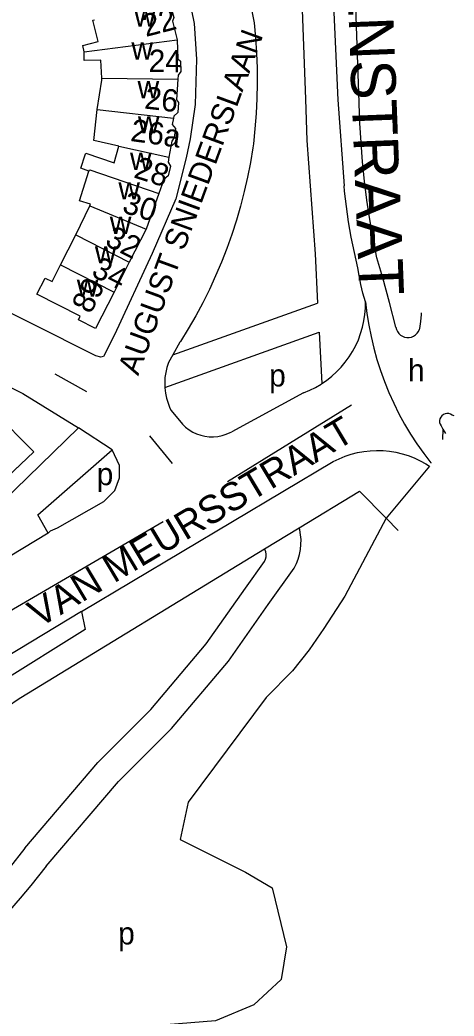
# Model space of a CAD drawing. Extents: x 159700 to 161346, y 381730 to 382922.
# Drawn here: x 161268.5 to 161346.2, y 382139.7 to 382318 of the extents above; entities that cross this region are included whole.
import ezdxf

# ---------------------------------------------------------------- set-up
doc = ezdxf.new("R2010")
doc.units = 0
for name, color, linetype in [('BLT_Basislijn', 7, 'Continuous'), ('BLT_Bebouwing', 7, 'Continuous'), ('BLT_Centroide', 7, 'Continuous'), ('BLT_Huisnummer', 7, 'Continuous'), ('BLT_Huisnummer_ tussenligend', 7, 'Continuous'), ('BLT_Onderverdeling_panden', 7, 'Continuous'), ('BLT_Straatnaam', 7, 'Continuous'), ('BLT_Straatnaam_hoofdweg', 7, 'Continuous'), ('BLT_Straatnaam_verkleind', 7, 'Continuous'), ('BLT_Vlakafsluiter', 7, 'Continuous')]:
    doc.layers.add(name, color=color, linetype=linetype)

msp = doc.modelspace()

# ---------------------------------------------------------------- linework, layer by layer
at = {"layer": 'BLT_Basislijn'}
for p, q in [((161321.94, 382382.91), (161325.37, 382303.72)), ((161329.21, 382303.27), (161327.63, 382347.58)), ((161325.37, 382303.72), (161326.5, 382288.35)), ((161295.86, 382258.06), (161321.77, 382267.32)), ((161294.44, 382252.24), (161322.05, 382262.11)), ((161322.05, 382262.11), (161322.52, 382252.92)), ((161297.12, 382260.31), (161295.86, 382258.06)), ((161295.86, 382258.06), (161295.09, 382256.7)), ((161274.75, 382254.66), (161280.4, 382251.5)), ((161319.27, 382251.27), (161306.39, 382244.26)), ((161295.54, 382248.11), (161297.58, 382245.62)), ((161305.67, 382235.39), (161327.81, 382249.13)), ((161285.02, 382241.08), (161279.01, 382245.01)), ((161343.93, 382245.26), (161344.17, 382244.77)), ((161291.7, 382243.58), (161295.77, 382238.61)), ((161279.52, 382212.11), (161324.57, 382238.94)), ((161318.49, 382227.11), (161329.27, 382233.68)), ((161329.27, 382233.68), (161334.02, 382228.8)), ((161257.96, 382207.15), (161294.16, 382228.21)), ((161334.02, 382228.8), (161326.63, 382214.87)), ((161334.02, 382228.8), (161336.16, 382226.6)), ((161312.29, 382223.33), (161318.49, 382227.11)), ((161273.58, 382226.16), (161254.38, 382214.56)), ((161268.64, 382196.73), (161312.29, 382223.33)), ((161279.52, 382212.11), (161265.92, 382203.87)), ((161269.39, 382169.75), (161266.56, 382166.17)), ((161273.19, 382166.51), (161270.45, 382163.02))]:
    msp.add_line(p, q, dxfattribs=at)
for points in [[(161317.97, 382347.01), (161319.58, 382303.86), (161319.86, 382296.47)], [(161302.26, 382342.72), (161303.42, 382340.3), (161304.5, 382337.85), (161305.51, 382335.36), (161306.44, 382332.85), (161307.3, 382330.31), (161308.08, 382327.74), (161308.79, 382325.16), (161309.41, 382322.55), (161309.96, 382319.93), (161310.4, 382317.51)], [(161298.14, 382325.04), (161299.69, 382317.42), (161300.12, 382311.03), (161299.87, 382302.89), (161298.97, 382296.72), (161298.27, 382293.35), (161296.39, 382286.02), (161292.14, 382276.23), (161285.45, 382261.64), (161283.47, 382257.74), (161282.99, 382257.62), (161282.06, 382257.91), (161259.03, 382269.47)], [(161310.4, 382317.51), (161310.66, 382314.81), (161310.84, 382312.1), (161310.95, 382309.39), (161310.97, 382306.68), (161310.91, 382303.96), (161310.78, 382301.25), (161310.56, 382298.55), (161310.27, 382295.85), (161310.17, 382295.13)], [(161157.33, 382307.36), (161175.77, 382297.89), (161269.01, 382251.12), (161279.01, 382245.01)], [(161332.37, 382275.46), (161331.7, 382278.87), (161331.11, 382282.3), (161330.59, 382285.73), (161330.16, 382289.18), (161329.8, 382292.64), (161329.53, 382296.1), (161329.33, 382299.57), (161329.21, 382303.05), (161329.21, 382303.27)], [(161319.86, 382296.47), (161321.3, 382276.14), (161321.77, 382267.32)], [(161310.17, 382295.13), (161309.74, 382292.5), (161309.23, 382289.89), (161308.65, 382287.29), (161307.98, 382284.71), (161307.24, 382282.16), (161306.42, 382279.62), (161305.53, 382277.11), (161304.56, 382274.64), (161303.51, 382272.19), (161302.4, 382269.77), (161301.21, 382267.39), (161299.95, 382265.04), (161298.62, 382262.73), (161297.22, 382260.47), (161297.12, 382260.31)], [(161328.98, 382273.65), (161328.35, 382276.37), (161327.79, 382279.11), (161327.31, 382281.86), (161326.91, 382284.62), (161326.59, 382287.39), (161326.5, 382288.35)], [(161335.76, 382263.03), (161334.63, 382267.45), (161333.43, 382271.85), (161332.37, 382275.46)], [(161330.34, 382267.55), (161329.88, 382269.1), (161329.49, 382270.68), (161329.18, 382272.27), (161328.98, 382273.65)], [(161322.52, 382252.92), (161323.37, 382253.49), (161324.29, 382254.22), (161325.15, 382255), (161325.96, 382255.84), (161326.71, 382256.74), (161327.4, 382257.68), (161328.02, 382258.68), (161328.58, 382259.71), (161329.06, 382260.77), (161329.46, 382261.87), (161329.8, 382262.99), (161330.05, 382264.13), (161330.23, 382265.29), (161330.32, 382266.45), (161330.34, 382267.55)], [(161340.06, 382262.8), (161340.23, 382264.05), (161340.33, 382265.31), (161340.33, 382265.61)], [(161335.76, 382263.03), (161335.86, 382262.62), (161336.04, 382262.24), (161336.28, 382261.9), (161336.58, 382261.61), (161336.94, 382261.39), (161337.33, 382261.24), (161337.74, 382261.16), (161338.15, 382261.16), (161338.57, 382261.24), (161338.95, 382261.4), (161339.3, 382261.63), (161339.6, 382261.92), (161339.84, 382262.27), (161340.01, 382262.65), (161340.06, 382262.8)], [(161295.09, 382256.7), (161294.8, 382255.81), (161294.59, 382254.91), (161294.46, 382253.98), (161294.41, 382253.05), (161294.44, 382252.24)], [(161294.44, 382252.24), (161294.44, 382252.13), (161294.55, 382251.2), (161294.74, 382250.29), (161295, 382249.4), (161295.34, 382248.53), (161295.54, 382248.11)], [(161319.27, 382251.27), (161320.35, 382251.72), (161321.39, 382252.24), (161322.4, 382252.83), (161322.52, 382252.92)], [(161345.83, 382247.26), (161345.54, 382247.43), (161345.23, 382247.54), (161344.9, 382247.56), (161344.57, 382247.51), (161344.27, 382247.37), (161344, 382247.17), (161343.79, 382246.92), (161343.65, 382246.62), (161343.59, 382246.29), (161343.6, 382245.96), (161343.69, 382245.64), (161343.86, 382245.35), (161343.93, 382245.26)], [(161346.18, 382247.12), (161345.83, 382247.26)], [(161279.01, 382245.01), (161256.24, 382222.88), (161249.4, 382216.51)], [(161297.58, 382245.62), (161298.14, 382245.1), (161298.76, 382244.64), (161299.43, 382244.24), (161300.12, 382243.92), (161300.86, 382243.67), (161301.61, 382243.5), (161302.37, 382243.41), (161303.14, 382243.39), (161303.91, 382243.46), (161304.67, 382243.6), (161305.41, 382243.83), (161306.12, 382244.13), (161306.39, 382244.26)], [(161344.17, 382244.77), (161344.65, 382244)], [(161273.58, 382226.16), (161271.69, 382229.43), (161285.02, 382241.08)], [(161273.58, 382226.16), (161273.96, 382226.52), (161275.23, 382227.07), (161283.52, 382231.82), (161285.5, 382233.79), (161286.3, 382236.05), (161286.33, 382238.23), (161285.02, 382241.08)], [(161324.57, 382238.94), (161325.61, 382239.46), (161326.67, 382239.9), (161327.77, 382240.26), (161328.88, 382240.55), (161330.02, 382240.76), (161331.16, 382240.9), (161332.32, 382240.95), (161333.47, 382240.92), (161334.62, 382240.82), (161335.76, 382240.63), (161336.88, 382240.36), (161337.99, 382240.02), (161339.06, 382239.61), (161340.11, 382239.11), (161341.11, 382238.55), (161341.78, 382238.12)], [(161317.58, 382219.87), (161317.97, 382220.67), (161318.29, 382221.49), (161318.54, 382222.34), (161318.7, 382223.21), (161318.79, 382224.09), (161318.8, 382224.97), (161318.73, 382225.86), (161318.58, 382226.73), (161318.49, 382227.11)], [(161312.29, 382221.07), (161312.46, 382221.48), (161312.55, 382221.91), (161312.56, 382222.35), (161312.49, 382222.78), (161312.35, 382223.2), (161312.29, 382223.33)], [(161269.39, 382169.75), (161282.47, 382185.08), (161291.95, 382194.56), (161301.85, 382206.3), (161308.85, 382216.26), (161312.29, 382221.07)], [(161273.19, 382166.51), (161286.14, 382181.68), (161295.63, 382191.18), (161305.81, 382203.24), (161312.93, 382213.37), (161317.58, 382219.87)], [(161326.63, 382214.87), (161322.86, 382209.03), (161320.23, 382205.26), (161317.26, 382201.48), (161312.57, 382196.68), (161298.63, 382177.96)], [(161279.52, 382212.11), (161280.15, 382208.87), (161264.7, 382199.2)], [(161235.9, 382185.97), (161236.18, 382185.97), (161238.32, 382186.04), (161240.45, 382186.19), (161242.57, 382186.43), (161244.69, 382186.74), (161246.79, 382187.13), (161248.88, 382187.61), (161250.94, 382188.15), (161252.99, 382188.78), (161255, 382189.48), (161256.99, 382190.26), (161258.96, 382191.11), (161260.88, 382192.03), (161262.78, 382193.02), (161264.63, 382194.09), (161266.44, 382195.22), (161268.21, 382196.42), (161268.64, 382196.73)], [(161298.63, 382177.96), (161297.16, 382171.27), (161308.89, 382165.4), (161313.65, 382162.61), (161316.19, 382152.06), (161315.26, 382146.22), (161310.37, 382141.69), (161303.47, 382138.82), (161288.77, 382137.61), (161268.37, 382136.43), (161253.09, 382128.79)], [(161270.45, 382163.02), (161268.57, 382160.77), (161266.63, 382158.57), (161264.63, 382156.43), (161262.58, 382154.34), (161260.46, 382152.31), (161258.3, 382150.34), (161256.08, 382148.42), (161253.81, 382146.57), (161251.49, 382144.78), (161249.12, 382143.05), (161246.71, 382141.39), (161244.25, 382139.8), (161241.74, 382138.28), (161240.75, 382137.69)]]:
    msp.add_lwpolyline(points, dxfattribs=at)
at = {"layer": 'BLT_Bebouwing'}
for p, q in [((161281.56, 382318), (161281.83, 382318.07)), ((161278.48, 382279.55), (161281.01, 382284.74)), ((161291.07, 382280.58), (161288.08, 382274.68)), ((161275.75, 382274.18), (161278.48, 382279.55)), ((161288.08, 382274.68), (161285.35, 382269.3))]:
    msp.add_line(p, q, dxfattribs=at)
for points in [[(161294.75, 382321.38), (161295.01, 382320.48), (161295.58, 382320.12), (161296.06, 382318.45), (161295.82, 382317.8), (161296.66, 382314.48)], [(161279.98, 382312.33), (161279.74, 382313.48), (161282.5, 382314.2), (161281.56, 382318)], [(161296.66, 382314.48), (161296.74, 382311.09), (161297.23, 382310.65), (161297.29, 382308.78), (161296.83, 382308.14), (161296.77, 382307.41)], [(161283.14, 382307.58), (161283, 382310.81), (161280.01, 382310.77), (161279.98, 382312.33)], [(161282.35, 382302), (161283.15, 382307.26), (161283.14, 382307.58)], [(161296.77, 382307.41), (161296.5, 382303.71), (161296.85, 382303.24), (161296.75, 382301.46), (161296.05, 382300.81), (161295.98, 382300.43)], [(161286.22, 382295.4), (161281.71, 382296.44), (161282.35, 382302)], [(161295.98, 382300.43), (161295.77, 382299.32), (161296.34, 382298.62), (161296.13, 382296.99), (161295.66, 382296.33), (161295.17, 382293.43)], [(161279.41, 382291.47), (161280.18, 382293.9), (161280.28, 382294.19), (161285.39, 382292.43), (161286.22, 382295.4)], [(161295.17, 382293.43), (161295.02, 382292.57), (161295.46, 382291.86), (161295.01, 382290.1), (161294.28, 382289.47), (161293.38, 382286.96)], [(161281.01, 382284.74), (161281.14, 382285.04), (161279.17, 382285.67), (161280.84, 382290.98)], [(161280.84, 382290.98), (161279.41, 382291.47)], [(161293.38, 382286.96), (161291.07, 382280.58)], [(161285.35, 382269.3), (161282.05, 382262.79), (161278.98, 382264.34), (161279.31, 382264.98), (161271.54, 382268.92), (161273.01, 382271.82), (161274.26, 382271.22), (161275.75, 382274.18)], [(161256.38, 382243.71), (161249.01, 382248.72), (161250.69, 382251.24), (161255.11, 382248.25), (161257.25, 382251.42), (161260.41, 382249.69), (161260.93, 382250.67), (161264.39, 382248.85), (161263.83, 382247.87), (161271.02, 382240.67), (161265.11, 382235.07)]]:
    msp.add_lwpolyline(points, dxfattribs=at)
at = {"layer": 'BLT_Onderverdeling_panden'}
for p, q in [((161279.98, 382312.33), (161296.66, 382314.48)), ((161283.14, 382307.58), (161296.77, 382307.41)), ((161282.35, 382302), (161295.98, 382300.43)), ((161286.22, 382295.4), (161295.17, 382293.43)), ((161281.01, 382284.74), (161291.07, 382280.58)), ((161278.48, 382279.55), (161288.08, 382274.68)), ((161275.75, 382274.18), (161285.35, 382269.3))]:
    msp.add_line(p, q, dxfattribs=at)
msp.add_lwpolyline([(161280.84, 382290.98), (161280.99, 382291.22), (161293.38, 382286.96)], dxfattribs=at)
at = {"layer": 'BLT_Vlakafsluiter'}
for p, q in [((161344.17, 382244.77), (161344.11, 382242.88)), ((161341.78, 382238.12), (161334.02, 382228.8))]:
    msp.add_line(p, q, dxfattribs=at)
msp.add_lwpolyline([(161330.34, 382267.55), (161330.59, 382265.46), (161330.92, 382263.38), (161331.32, 382261.32), (161331.81, 382259.28), (161332.37, 382257.25), (161333.01, 382255.24), (161333.73, 382253.27), (161334.52, 382251.32), (161335.38, 382249.4), (161336.31, 382247.52), (161337.32, 382245.67), (161338.4, 382243.87), (161339.54, 382242.1), (161340.75, 382240.38), (161342.02, 382238.71), (161342.05, 382238.67)], dxfattribs=at)

# ---------------------------------------------------------------- texts
at = {"layer": 'BLT_Centroide'}
for s, p in [('w', (161288.95, 382316.84)), ('w', (161288.45, 382310.94)), ('w', (161289.55, 382304)), ('w', (161289.62, 382297.72)), ('w', (161288.2, 382291.19)), ('w', (161286.12, 382285.91)), ('w', (161284.59, 382279.72)), ('w', (161281.91, 382274.44)), ('w', (161278.68, 382268.47)), ('h', (161337.94, 382253.29)), ('p', (161313.1, 382252.39)), ('p', (161282.24, 382234.72)), ('p', (161286.08, 382152.48))]:
    msp.add_text(s, height=4, dxfattribs=at).set_placement(p)
at = {"layer": 'BLT_Huisnummer'}
for s, rotation, p in [('24', 359.4755, (161291.52, 382308.72)), ('26a', 352.1199, (161288.15, 382296.37)), ('28', 342.4744, (161288.69, 382289.86)), ('34', 333.0949, (161281.08, 382272.27)), ('89', 63.1011, (161281.15, 382265.23))]:
    msp.add_text(s, height=4, rotation=rotation, dxfattribs=at).set_placement(p)
at = {"layer": 'BLT_Huisnummer_ tussenligend'}
for s, rotation, p in [('22', 14.3559, (161291.03, 382314.98)), ('26', 353.4011, (161290.67, 382302.18)), ('30', 342.4744, (161286.61, 382283.64)), ('32', 333.0993, (161283.51, 382277.8))]:
    msp.add_text(s, height=4, rotation=rotation, dxfattribs=at).set_placement(p)
at = {"layer": 'BLT_Straatnaam'}
msp.add_text('VAN MEURSSTRAAT', height=5, rotation=30.8403, dxfattribs=at).set_placement((161271.92, 382209.1))
at = {"layer": 'BLT_Straatnaam_hoofdweg'}
msp.add_text('EDENSTRAAT', height=8, rotation=272.217, dxfattribs=at).set_placement((161326.46, 382340.47))
at = {"layer": 'BLT_Straatnaam_verkleind'}
msp.add_text('AUGUST SNIEDERSLAAN', height=4, rotation=69.8605, dxfattribs=at).set_placement((161289.67, 382254.21))

doc.saveas('drawing.dxf')
